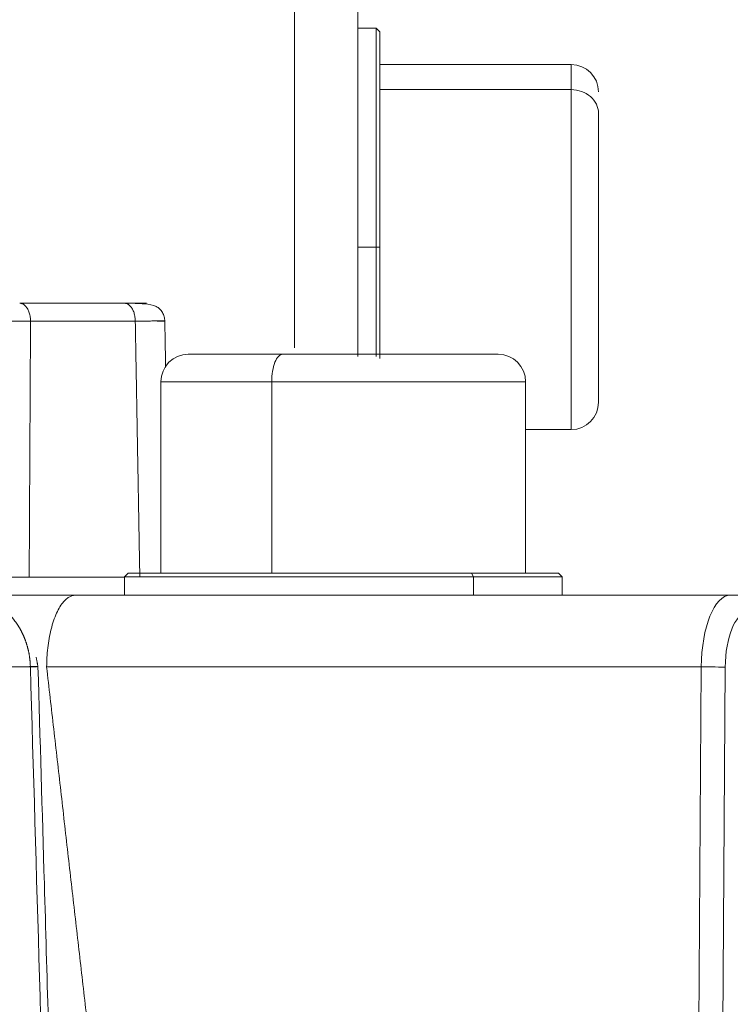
# Model space of a CAD drawing. Header units: millimetres. Extents: x 5437 to 18441, y -4466 to 3128.
# Tile 376 of 497: x 13791 to 13810, y -26 to 1. Entities that reach past the tile are written whole.
import ezdxf

# ---------------------------------------------------------------- set-up
doc = ezdxf.new("R2010")
doc.units = ezdxf.units.MM
doc.layers.add('1', color=7, linetype='Continuous', true_color=0xffffff)
doc.dimstyles.get("Standard").update_dxf_attribs({"dimtxt": 0.18, "dimasz": 0.18, "dimexe": 0.18, "dimexo": 0.0625, "dimgap": 0.09, "dimtad": 0, "dimtih": 1, "dimtoh": 1, "dimdec": 4, "dimzin": 0, "dimdsep": 46, "dimtxsty": 'Standard', "dimcen": 0.09, "dimadec": 0, "dimazin": 0, "dimtfac": 1, "dimtdec": 4, "dimtofl": 0, "dimtmove": 0, "dimatfit": 3, "dimfxl": 1, "dimtolj": 1, "dimtzin": 0, "dimarcsym": 0})

# ---------------------------------------------------------------- blocks, each defined once
blk = doc.blocks.new('*D3')
at = {"color": 0, "lineweight": -2, "transparency": 16777216}
for p, q in [((13674.147, 1169.564), (14135.36, 1169.564)), ((13833.147, -580.436), (14135.36, -580.436))]:
    blk.add_line(p, q, dxfattribs=at)
at = {"color": 0, "lineweight": 0, "transparency": 16777216}
for p, q in [((14135.18, 1089.564), (14135.18, 421.321)), ((14135.18, -500.436), (14135.18, 167.808))]:
    blk.add_line(p, q, dxfattribs=at)
at = {"color": 0, "lineweight": 20, "transparency": 16777216}
for points in [[(14121.847, 1089.564), (14148.514, 1089.564), (14135.18, 1169.564)], [(14121.847, -500.436), (14148.514, -500.436), (14135.18, -580.436)]]:
    blk.add_solid(points, dxfattribs=at)
at = {"layer": 'Defpoints', "color": 0, "lineweight": 20, "transparency": 16777216}
for p in [(13674.085, 1169.564), (13833.085, -580.436), (14135.18, -580.436)]:
    blk.add_point(p, dxfattribs=at)
at = {"color": 0, "lineweight": 20, "transparency": 16777216, "insert": (14135.18, 294.564), "char_height": 80, "attachment_point": 5, "rotation": 270}
blk.add_mtext('\\A1;1750', dxfattribs=at)
blk = doc.blocks.new('*D4')
at = {"color": 0, "lineweight": -2, "transparency": 16777216}
for p, q in [((13346.81, 234.502), (13346.81, -825.635)), ((13857.587, -64.498), (13857.587, -825.635))]:
    blk.add_line(p, q, dxfattribs=at)
at = {"color": 0, "lineweight": 0, "transparency": 16777216}
for p, q in [((13426.81, -825.455), (13508.775, -825.455)), ((13777.587, -825.455), (13695.622, -825.455))]:
    blk.add_line(p, q, dxfattribs=at)
at = {"color": 0, "lineweight": 20, "transparency": 16777216}
for points in [[(13426.81, -812.121), (13426.81, -838.788), (13346.81, -825.455)], [(13777.587, -812.121), (13777.587, -838.788), (13857.587, -825.455)]]:
    blk.add_solid(points, dxfattribs=at)
at = {"layer": 'Defpoints', "color": 0, "lineweight": 20, "transparency": 16777216}
for p in [(13346.81, 234.564), (13857.587, -64.436), (13346.81, -825.455)]:
    blk.add_point(p, dxfattribs=at)
at = {"color": 0, "lineweight": 20, "transparency": 16777216, "insert": (13602.199, -825.455), "char_height": 80, "attachment_point": 5}
blk.add_mtext('\\A1;515', dxfattribs=at)

msp = doc.modelspace()

# ---------------------------------------------------------------- linework, layer by layer
at = {"layer": '1', "color": 0, "lineweight": 20}
for p, q in [((13798.34581, -7.65812), (13798.34581, 16.46033)), ((13800.08476, 14.77167), (13800.08476, -7.89707)), ((13800.58476, 1.10256), (13800.08476, 1.10256)), ((13800.68476, 1.00256), (13800.58476, 1.10256)), ((13800.58476, -4.89744), (13800.58476, 1.10256)), ((13805.93476, 0.10256), (13800.68476, 0.10256)), ((13805.93476, 0.10256), (13805.93476, -0.58363)), ((13800.68476, -0.58363), (13805.93476, -0.58363)), ((13805.93476, -9.89744), (13805.93476, -0.58363)), ((13800.58476, -4.89744), (13800.08476, -4.89744)), ((13800.68476, -4.89744), (13800.58476, -4.89744)), ((13800.58476, -4.89744), (13800.58476, -7.89651)), ((13790.8139, -6.43566), (13793.68628, -6.43566)), ((13793.98382, -6.92868), (13791.11144, -6.92868)), ((13794.68734, -8.58566), (13797.72516, -8.58566)), ((13794.68734, -8.58566), (13794.68734, -13.83566)), ((13797.72516, -13.83566), (13797.72516, -8.58566)), ((13804.68734, -8.58566), (13797.72516, -8.58566)), ((13804.68734, -13.83566), (13804.68734, -8.58566)), ((13804.68731, -9.89744), (13805.93476, -9.89744)), ((13791.07453, -13.94264), (13793.68732, -13.94264)), ((13793.78734, -13.83566), (13793.68734, -13.93566)), ((13803.25814, -13.93566), (13793.68734, -13.93566)), ((13793.68734, -13.93567), (13793.68734, -14.43566)), ((13803.19862, -13.83567), (13803.25813, -13.93567)), ((13805.68734, -13.93566), (13803.25814, -13.93566)), ((13803.25814, -14.43566), (13803.25814, -13.93567)), ((13805.68734, -13.93566), (13805.58734, -13.83566)), ((13805.68734, -14.43566), (13805.68734, -13.93567)), ((13792.34949, -14.43566), (13810.29885, -14.43566)), ((13810.29885, -14.43566), (13826.86838, -14.43566)), ((13791.1072, -16.40076), (13790.55124, -16.40076)), ((13809.50218, -16.40076), (13791.55282, -16.40076)), ((13809.03626, -83.40076), (13809.50218, -16.40076)), ((13810.15995, -16.40948), (13809.69403, -83.40948))]:
    msp.add_line(p, q, dxfattribs=at)
for centre, start, end in [((13805.93476, -0.64744), 0, 90), ((13795.43734, -8.58566), 90, 180), ((13803.93734, -8.58566), 0, 90), ((13805.93476, -9.14744), 270, 0)]:
    msp.add_arc(centre, 0.75, start, end, dxfattribs=at)
for centre, major_axis, ratio, start_param, end_param in [((13805.93476, -1.2307), (0.75, 0), 0.86276273, 0, 1.57079633), ((13798.01949, -8.58566), (0, -0.75), 0.39243602, 3.14159265, 4.71238898), ((13810.29885, -16.43566), (0, -2), 0.39839611, 3.14159265, 4.69493569), ((13810.75745, -16.43566), (0, 1.5), 0.39839611, 0, 1.55334303), ((13809.70134, -16.40948), (-0.49999, 0.00348), 0.01600758, 3.55141584, 5.12221216)]:
    msp.add_ellipse(centre, major_axis=major_axis, ratio=ratio, start_param=start_param, end_param=end_param, dxfattribs=at)
for points, degree, knots in [([(13800.68476, 1.00256), (13800.68476, 1.00271), (13800.68476, 0.94409), (13800.68476, 0.82667), (13800.68476, 0.45566), (13800.68476, -0.15583), (13800.68476, -0.54244), (13800.68476, -1.42335), (13800.68476, -2.47869), (13800.68476, -3.03975), (13800.68476, -3.75624), (13800.68476, -4.4859), (13800.68476, -4.62311), (13800.68476, -4.76027), (13800.68476, -4.89744)], 5, [0, 0, 0, 0, 0, 0, 0.28412408, 0.28412408, 0.28412408, 0.60506649, 0.60506649, 0.60506649, 0.9260089, 0.9260089, 0.9260089, 1, 1, 1, 1, 1, 1]), ([(13806.68476, -1.2307), (13806.68476, -1.43495), (13806.68476, -1.68062), (13806.68476, -1.96387), (13806.68476, -2.59464), (13806.68476, -3.32827), (13806.68476, -3.7144), (13806.68476, -4.51043), (13806.68476, -5.32374), (13806.68476, -5.72717), (13806.68476, -6.51201), (13806.68476, -7.22472), (13806.68476, -7.55601), (13806.68476, -8.1557), (13806.68476, -8.60983), (13806.68476, -8.79555), (13806.68476, -9.07716), (13806.68476, -9.17204), (13806.68476, -9.17103), (13806.68476, -9.09141), (13806.68476, -8.89092), (13806.68476, -8.798), (13806.68476, -8.6888), (13806.68476, -8.56418)], 5, [0, 0, 0, 0, 0, 0, 0.15128329, 0.15128329, 0.15128329, 0.30256658, 0.30256658, 0.30256658, 0.45384987, 0.45384987, 0.45384987, 0.60513315, 0.60513315, 0.60513315, 0.75641644, 0.75641644, 0.75641644, 0.90769973, 0.90769973, 0.90769973, 1, 1, 1, 1, 1, 1]), ([(13800.68476, -4.89744), (13800.68476, -5.49241), (13800.68476, -6.08738), (13800.68476, -6.66978), (13800.68476, -7.27137), (13800.68476, -7.83071), (13800.68476, -7.87178), (13800.68476, -7.91261), (13800.68476, -7.95319)], 5, [0, 0, 0, 0, 0, 0, 0.92615416, 0.92615416, 0.92615416, 1, 1, 1, 1, 1, 1]), ([(13794.79239, -6.92685), (13794.79184, -6.88632), (13794.7832, -6.82638), (13794.75548, -6.7443), (13794.72656, -6.68493), (13794.6924, -6.63339), (13794.63738, -6.57208), (13794.50935, -6.49115), (13794.30214, -6.45637), (13793.9888, -6.43835), (13793.79271, -6.43539), (13793.68628, -6.43566)], 3, [0, 0, 0, 0, 0.06568882, 0.09789473, 0.13086916, 0.16844996, 0.21439006, 0.33273006, 0.64609959, 0.82202746, 1, 1, 1, 1]), ([(13793.68628, -6.43566), (13793.83097, -6.43566), (13793.95894, -6.43566), (13794.06593, -6.43566), (13794.23514, -6.43566), (13794.30302, -6.43566), (13794.30922, -6.43566), (13794.28167, -6.43566), (13794.20855, -6.43566), (13794.18786, -6.43566), (13794.1646, -6.43566), (13794.13874, -6.43566)], 5, [0, 0, 0, 0, 0, 0, 0.43036303, 0.43036303, 0.43036303, 0.8605009, 0.8605009, 0.8605009, 1, 1, 1, 1, 1, 1]), ([(13791.11144, -6.92868), (13791.05982, -6.9281), (13791.00518, -6.92753), (13790.89002, -6.92645), (13790.82951, -6.92594), (13790.70304, -6.92502), (13790.63709, -6.9246), (13790.50045, -6.92389), (13790.42977, -6.92358), (13790.28466, -6.92313), (13790.21025, -6.92297), (13790.05895, -6.92282), (13789.98207, -6.92283), (13789.82731, -6.92304), (13789.74944, -6.92324), (13789.59431, -6.92383), (13789.51704, -6.92423), (13789.44089, -6.92473)], 3, [0, 0, 0, 0, 0.125, 0.125, 0.25, 0.25, 0.375, 0.375, 0.5, 0.5, 0.625, 0.625, 0.75, 0.75, 0.875, 0.875, 1, 1, 1, 1]), ([(13795.79618, -7.83566), (13795.67966, -7.83566), (13795.58573, -7.83566), (13795.51555, -7.83566), (13795.40599, -7.83566), (13795.43761, -7.83566), (13795.50446, -7.83566), (13795.73245, -7.83566), (13796.13711, -7.83566), (13796.38065, -7.83566), (13796.83157, -7.83566), (13797.36201, -7.83566), (13797.5731, -7.83566), (13797.79279, -7.83566), (13798.01949, -7.83566)], 5, [0, 0, 0, 0, 0, 0, 0.21556101, 0.21556101, 0.21556101, 0.51609905, 0.51609905, 0.51609905, 0.81663709, 0.81663709, 0.81663709, 1, 1, 1, 1, 1, 1]), ([(13798.01949, -7.83566), (13798.39106, -7.83566), (13798.78146, -7.83566), (13799.18373, -7.83566), (13799.9965, -7.83566), (13800.79545, -7.83566), (13801.18391, -7.83566), (13801.92382, -7.83566), (13802.56382, -7.83566), (13802.85235, -7.83566), (13803.35539, -7.83566), (13803.69457, -7.83566), (13803.81923, -7.83566), (13803.9739, -7.83566), (13803.93708, -7.83566), (13803.87023, -7.83566), (13803.64224, -7.83566), (13803.23758, -7.83566), (13802.99404, -7.83566), (13802.54312, -7.83566), (13802.01267, -7.83566), (13801.80159, -7.83566), (13801.5819, -7.83566), (13801.3552, -7.83566)], 5, [0, 0, 0, 0, 0, 0, 0.15128329, 0.15128329, 0.15128329, 0.30256658, 0.30256658, 0.30256658, 0.45384987, 0.45384987, 0.45384987, 0.60513315, 0.60513315, 0.60513315, 0.75641644, 0.75641644, 0.75641644, 0.90769973, 0.90769973, 0.90769973, 1, 1, 1, 1, 1, 1]), ([(13789.40226, -13.94662), (13789.47848, -13.94579), (13789.55582, -13.94507), (13789.71112, -13.94381), (13789.78907, -13.94328), (13789.944, -13.94241), (13790.02097, -13.94207), (13790.17244, -13.94155), (13790.24694, -13.94138), (13790.3922, -13.94118), (13790.46296, -13.94115), (13790.59975, -13.9412), (13790.66577, -13.94129), (13790.79236, -13.94156), (13790.85292, -13.94173), (13790.96818, -13.94215), (13791.02287, -13.94239), (13791.07453, -13.94264)], 3, [0, 0, 0, 0, 0.125, 0.125, 0.25, 0.25, 0.375, 0.375, 0.5, 0.5, 0.625, 0.625, 0.75, 0.75, 0.875, 0.875, 1, 1, 1, 1]), ([(13793.78734, -13.83566), (13793.78739, -13.83566), (13793.78908, -13.83566), (13793.79241, -13.83566), (13793.83094, -13.83566), (13793.968, -13.83566), (13794.16128, -13.83566), (13794.68716, -13.83566), (13795.4641, -13.83566), (13795.90847, -13.83566), (13796.88968, -13.83566), (13798.01136, -13.83566), (13798.59621, -13.83566), (13799.78852, -13.83566), (13800.97576, -13.83566), (13801.55553, -13.83566), (13802.23642, -13.83566), (13802.86077, -13.83566), (13802.97579, -13.83566), (13803.08839, -13.83566), (13803.19862, -13.83566)], 5, [0, 0, 0, 0, 0, 0, 0.03374745, 0.03374745, 0.03374745, 0.26214662, 0.26214662, 0.26214662, 0.49054578, 0.49054578, 0.49054578, 0.71894495, 0.71894495, 0.71894495, 0.94734412, 0.94734412, 0.94734412, 1, 1, 1, 1, 1, 1]), ([(13803.19862, -13.83566), (13803.67676, -13.83566), (13804.11026, -13.83566), (13804.48901, -13.83566), (13805.07387, -13.83566), (13805.42477, -13.83566), (13805.53344, -13.83566), (13805.58763, -13.83566), (13805.58734, -13.83566)], 5, [0, 0, 0, 0, 0, 0, 0.53989044, 0.53989044, 0.53989044, 1, 1, 1, 1, 1, 1]), ([(13790.06964, -14.43566), (13790.17997, -14.43566), (13790.29262, -14.43566), (13790.4071, -14.43566), (13790.85561, -14.43566), (13791.31765, -14.43566), (13791.65901, -14.43566), (13792.00044, -14.43566), (13792.32318, -14.43566), (13792.33196, -14.43566), (13792.34073, -14.43566), (13792.34949, -14.43566)], 5, [0, 0, 0, 0, 0, 0, 0.25191362, 0.25191362, 0.25191362, 0.97960738, 0.97960738, 0.97960738, 1, 1, 1, 1, 1, 1]), ([(13790.95585, -15.63775), (13790.95329, -15.63125), (13790.94818, -15.61823), (13790.94027, -15.59879), (13790.93217, -15.5794), (13790.92386, -15.56005), (13790.91535, -15.54075), (13790.90663, -15.52151), (13790.89771, -15.50232), (13790.88859, -15.48319), (13790.87926, -15.46413), (13790.86972, -15.44513), (13790.85998, -15.4262), (13790.85004, -15.40735), (13790.83988, -15.38857), (13790.82952, -15.36987), (13790.81896, -15.35125), (13790.80819, -15.33272), (13790.79721, -15.31428), (13790.78603, -15.29592), (13790.77464, -15.27767), (13790.76305, -15.25951), (13790.75125, -15.24146), (13790.73924, -15.22351), (13790.72703, -15.20567), (13790.71461, -15.18794), (13790.70199, -15.17033), (13790.68916, -15.15283), (13790.67613, -15.13546), (13790.6629, -15.11822), (13790.64946, -15.1011), (13790.63581, -15.08412), (13790.62197, -15.06728), (13790.60792, -15.05057), (13790.59367, -15.03402), (13790.57923, -15.01759), (13790.56945, -15.00679), (13790.56455, -15.00139)], 3, [0, 0, 0, 0, 0.02725083, 0.05457827, 0.08198243, 0.10946341, 0.13702131, 0.16465624, 0.19236829, 0.22015757, 0.24802418, 0.27596822, 0.30398978, 0.33208896, 0.36026586, 0.38852056, 0.41685317, 0.44526377, 0.47375246, 0.50231932, 0.53096446, 0.55968794, 0.58848987, 0.61737033, 0.6463294, 0.67536717, 0.70448372, 0.73367914, 0.7629535, 0.79230689, 0.82173939, 0.85125108, 0.88084203, 0.91051232, 0.94026203, 0.97009123, 1, 1, 1, 1]), ([(13791.1072, -16.40076), (13791.10701, -16.39347), (13791.10664, -16.37889), (13791.10582, -16.35701), (13791.10481, -16.3351), (13791.10357, -16.31317), (13791.10212, -16.29122), (13791.10045, -16.26925), (13791.09856, -16.24726), (13791.09646, -16.22527), (13791.09414, -16.20327), (13791.09161, -16.18126), (13791.08885, -16.15924), (13791.08587, -16.13723), (13791.08268, -16.11522), (13791.07926, -16.09321), (13791.07562, -16.07122), (13791.07176, -16.04923), (13791.06768, -16.02726), (13791.06338, -16.00531), (13791.05885, -15.98337), (13791.0541, -15.96146), (13791.04913, -15.93958), (13791.04393, -15.91772), (13791.03851, -15.8959), (13791.03286, -15.87411), (13791.02699, -15.85237), (13791.02089, -15.83066), (13791.01457, -15.809), (13791.00802, -15.78739), (13791.00125, -15.76583), (13790.99425, -15.74432), (13790.98703, -15.72287), (13790.97958, -15.70148), (13790.9719, -15.68016), (13790.96401, -15.6589), (13790.95857, -15.64481), (13790.95585, -15.63775)], 3, [0, 0, 0, 0, 0.02777269, 0.05559073, 0.08345428, 0.11136349, 0.13931851, 0.1673195, 0.1953666, 0.22345998, 0.25159977, 0.27978613, 0.30801921, 0.33629915, 0.36462611, 0.39300022, 0.42142163, 0.4498905, 0.47840695, 0.50697114, 0.5355832, 0.56424328, 0.59295152, 0.62170805, 0.65051303, 0.67936657, 0.70826882, 0.73721993, 0.76622001, 0.79526921, 0.82436766, 0.8535155, 0.88271285, 0.91195984, 0.94125661, 0.97060329, 1, 1, 1, 1]), ([(13792.19729, -46.55347), (13792.18661, -46.18697), (13792.14517, -44.76403), (13792.07745, -42.44179), (13791.99341, -39.56078), (13791.9131, -36.80967), (13791.83195, -34.03131), (13791.7513, -31.27199), (13791.67364, -28.6168), (13791.58679, -25.64878), (13791.46827, -21.60154), (13791.37373, -18.37673), (13791.31548, -16.39128)], 3, [0, 0, 0, 0, 0.03645257, 0.14152888, 0.23097494, 0.32300379, 0.41516034, 0.50731689, 0.59745169, 0.6792519, 0.80252281, 1, 1, 1, 1])]:
    msp.add_open_spline(points, degree=degree, knots=knots, dxfattribs=at)
for points, weights in [([(13791.11144, -6.92868), (13791.10734, -6.43566), (13790.8139, -6.43566)], [1, 0.712026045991, 1]), ([(13793.68628, -6.43566), (13793.97972, -6.43566), (13793.98382, -6.92868)], [1, 0.712026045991, 1]), ([(13794.5871, -6.92868), (13795.32572, -6.90921), (13793.98382, -6.92868)], [1, 0.76756827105, 1]), ([(13791.55282, -16.40076), (13791.56648, -14.43566), (13792.34949, -14.43566)], [1, 0.713250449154, 1]), ([(13790.8345, -16.40076), (13791.85939, -16.37349), (13791.1072, -16.40076)], [1, 0.581949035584, 1])]:
    msp.add_rational_spline(points, weights, degree=2, dxfattribs=at)
for points, degree in [([(13791.11144, -6.92868), (13791.10408, -8.33147), (13791.0967, -9.73427), (13791.08932, -11.13706), (13791.08193, -12.53985), (13791.07453, -13.94264)], 5), ([(13794.1078, -13.94264), (13794.08301, -12.53985), (13794.05822, -11.13706), (13794.03342, -9.73427), (13794.00862, -8.33147), (13793.98382, -6.92868)], 5), ([(13794.8155, -8.19386), (13794.793, -6.92141)], 1), ([(13791.31548, -16.39128), (13791.26438, -16.13545)], 1), ([(13792.10613, -50.40728), (13791.77445, -39.07174), (13791.44149, -27.73623), (13791.1072, -16.40076)], 3), ([(13791.55282, -16.40076), (13792.32935, -23.19631), (13793.10559, -29.9919), (13793.88156, -36.78752), (13794.65728, -43.58319), (13795.43275, -50.37889)], 5)]:
    msp.add_open_spline(points, degree=degree, dxfattribs=at)

# ---------------------------------------------------------------- dimensions: what is measured, and where the dimension line sits
at = {"color": 0, "lineweight": 20}
dim = msp.add_linear_dim(base=(14135.18029, -580.43566), p1=(13674.08476, 1169.56434), p2=(13833.08476, -580.43566), angle=90, dimstyle='Standard', override={"dimtxt": 80, "dimasz": 80, "dimdec": 0, "dimlwd": 0}, dxfattribs=at)
dim.commit()
dim.dimension.update_dxf_attribs({"geometry": '*D3', "text_midpoint": (14135.18029, 294.56434), "text_rotation": 270})
dim = msp.add_linear_dim(base=(13346.81039, -825.45454), p1=(13857.58667, -64.43566), p2=(13346.81039, 234.56434), text='515', dimstyle='Standard', override={"dimtxt": 80, "dimasz": 80, "dimdec": 0, "dimlwd": 0}, dxfattribs=at)
dim.commit()
dim.dimension.update_dxf_attribs({"geometry": '*D4', "text_midpoint": (13602.19853, -825.45454)})

doc.saveas('drawing.dxf')
